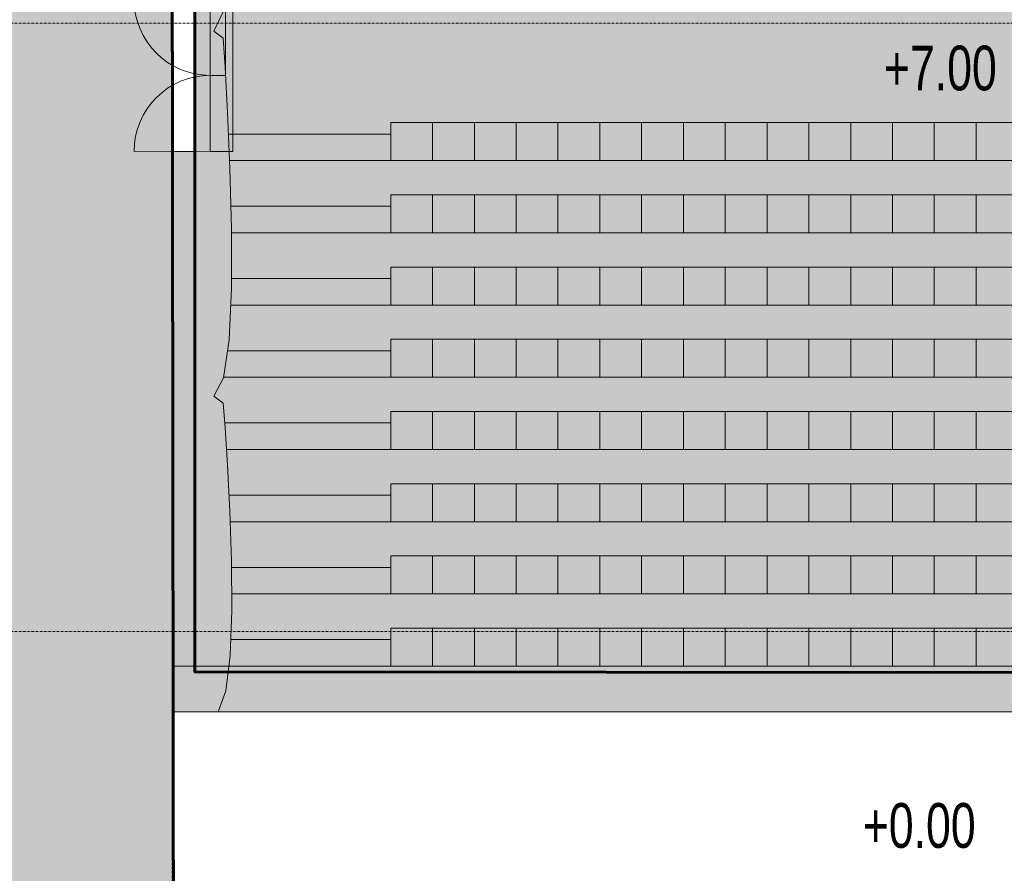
# Model space of a CAD drawing. Header units: millimetres. Extents: x -409347 to -76892, y 286088 to 1850972.
# Tile 294 of 364: x -257834 to -244884, y 1144012 to 1155240. Entities that reach past the tile are written whole.
import ezdxf

# ---------------------------------------------------------------- set-up
doc = ezdxf.new("R2010")
doc.units = ezdxf.units.MM
doc.linetypes.add('DGN Style 2', pattern=[3.08948, 1.853688, -1.235792])
doc.linetypes.add('DGN Style 4', pattern=[4.946257, 2.471584, -1.235792, 0.003089, -1.235792])
for name, color, linetype, lineweight in [('A_BU_CONCRETE_S_FILL', 7, 'Continuous', 0), ('A_BU_DOOR_S', 7, 'Continuous', 0), ('A_P_ERSC_TRE_A_X', 251, 'Continuous', 0), ('A_P_MOEB_FES_X_X', 125, 'Continuous', 0), ('A_P_MOEB_LOS_X_S', 18, 'Continuous', 0), ('A_P_TEXT_100_X_T', 80, 'Continuous', 0), ('A_P_WAND_BET_A_X', 25, 'Continuous', 0), ('A_P_WAND_BET_V_X', 131, 'DGN Style 2', 0)]:
    doc.layers.add(name, color=color, linetype=linetype, lineweight=lineweight)
doc.layers.add('A_BU_DOOR_FILL', color=7, linetype='Continuous', lineweight=0, true_color=0xfefefe)
doc.layers.add('A_P_ACHS_HAR_X_X', color=70, linetype='DGN Style 4', lineweight=0, transparency=0.7)
doc.styles.add('HPP200-35', font='arial.ttf', dxfattribs={"width": 0.714286, "height": 0.7})

# ---------------------------------------------------------------- blocks, each defined once
blk = doc.blocks.new('*U62')
at = {"layer": 'A_BU_DOOR_S'}
blk.add_line((-0.332, 0.45), (-0.543, -0.425), dxfattribs=at)
blk.add_arc((-0.332, 0.45), 0.9, 256.4798, 346.4798, dxfattribs=at)
blk = doc.blocks.new('DRZWI 100_192')
at = {"layer": 'A_BU_DOOR_FILL', "extrusion": (0, 0, -1)}
blk.add_hatch(color=256, dxfattribs=at).paths.add_polyline_path([(1, 0), (0, 0), (0, 0.2), (1, 0.2)], flags=0)
at = {"layer": 'A_BU_DOOR_FILL', "flags": 128}
blk.add_lwpolyline([(0, 0), (-1, 0), (-1, 0.2), (0, 0.2)], close=True, dxfattribs=at)
at = {"layer": 'A_BU_DOOR_S', "extrusion": (0, 0, -1), "xscale": 1.111111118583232, "yscale": 1.111111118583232, "zscale": 1.111111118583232, "rotation": 13.5201536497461}
blk.add_blockref('*U62', (0.476, -0.4), dxfattribs=at)

msp = doc.modelspace()

# ---------------------------------------------------------------- hatches: boundary and pattern name
at = {"layer": 'A_BU_CONCRETE_S_FILL', "lineweight": 60, "true_color": 0xa953a0, "transparency": 33554470}
h = msp.add_hatch(color=215, dxfattribs=at)
h.dxf.hatch_style = 1
h.paths.add_polyline_path([(-255529, 1166786), (-255529, 1146662), (-233887, 1146645), (-233849, 1166786)])
at = {"layer": 'A_BU_CONCRETE_S_FILL', "lineweight": 60, "true_color": 0x991b1e, "transparency": 33554470}
h = msp.add_hatch(color=244, dxfattribs=at)
h.dxf.hatch_style = 1
h.paths.add_polyline_path([(-255837, 1163686), (-262677, 1163686), (-262677, 1157767), (-258313, 1157767), (-257797, 1131242), (-228236, 1131242), (-228136, 1139191), (-231087, 1139191), (-231087, 1144792), (-228287, 1144792), (-228236, 1155616), (-233587, 1155600), (-233555, 1138695), (-242703, 1137171), (-248156, 1136239), (-255805, 1138864)])
at = {"layer": 'A_BU_CONCRETE_S_FILL', "ltscale": 4.744342}
msp.add_hatch(color=256, dxfattribs=at).paths.add_polyline_path([(-255829, 1146736), (-255829, 1153508), (-255529, 1153508), (-255529, 1146736)], flags=0)
at = {"layer": 'A_BU_CONCRETE_S_FILL', "extrusion": (0, 0, -1)}
msp.add_hatch(color=256, dxfattribs=at).paths.add_polyline_path([(255829, 1146136), (233579, 1146136), (233579, 1146736), (255829, 1146736)], flags=0)
at = {"layer": 'A_BU_DOOR_FILL', "extrusion": (0, 0, -1)}
msp.add_hatch(color=256, dxfattribs=at).paths.add_polyline_path([(255329, 1153508), (255329, 1155508), (255029, 1155508), (255029, 1153508)])
at = {"layer": 'A_P_MOEB_LOS_X_S', "extrusion": (0, 0, -1)}
for points in [[(252404, 1153386), (252954, 1153386), (252954, 1153886), (252404, 1153886)], [(251854, 1153386), (252404, 1153386), (252404, 1153886), (251854, 1153886)], [(251304, 1153386), (251854, 1153386), (251854, 1153886), (251304, 1153886)], [(250754, 1153386), (251304, 1153386), (251304, 1153886), (250754, 1153886)], [(250204, 1153386), (250754, 1153386), (250754, 1153886), (250204, 1153886)], [(249654, 1153386), (250204, 1153386), (250204, 1153886), (249654, 1153886)], [(249104, 1153386), (249654, 1153386), (249654, 1153886), (249104, 1153886)], [(248554, 1153386), (249104, 1153386), (249104, 1153886), (248554, 1153886)], [(248004, 1153386), (248554, 1153386), (248554, 1153886), (248004, 1153886)], [(247454, 1153386), (248004, 1153386), (248004, 1153886), (247454, 1153886)], [(246904, 1153386), (247454, 1153386), (247454, 1153886), (246904, 1153886)], [(246354, 1153386), (246904, 1153386), (246904, 1153886), (246354, 1153886)], [(245804, 1153386), (246354, 1153386), (246354, 1153886), (245804, 1153886)], [(245254, 1153386), (245804, 1153386), (245804, 1153886), (245254, 1153886)], [(244704, 1153386), (245254, 1153386), (245254, 1153886), (244704, 1153886)], [(252404, 1152436), (252954, 1152436), (252954, 1152936), (252404, 1152936)], [(251854, 1152436), (252404, 1152436), (252404, 1152936), (251854, 1152936)], [(251304, 1152436), (251854, 1152436), (251854, 1152936), (251304, 1152936)], [(250754, 1152436), (251304, 1152436), (251304, 1152936), (250754, 1152936)], [(250204, 1152436), (250754, 1152436), (250754, 1152936), (250204, 1152936)], [(249654, 1152436), (250204, 1152436), (250204, 1152936), (249654, 1152936)], [(249104, 1152436), (249654, 1152436), (249654, 1152936), (249104, 1152936)], [(248554, 1152436), (249104, 1152436), (249104, 1152936), (248554, 1152936)], [(248004, 1152436), (248554, 1152436), (248554, 1152936), (248004, 1152936)], [(247454, 1152436), (248004, 1152436), (248004, 1152936), (247454, 1152936)], [(246904, 1152436), (247454, 1152436), (247454, 1152936), (246904, 1152936)], [(246354, 1152436), (246904, 1152436), (246904, 1152936), (246354, 1152936)], [(245804, 1152436), (246354, 1152436), (246354, 1152936), (245804, 1152936)], [(245254, 1152436), (245804, 1152436), (245804, 1152936), (245254, 1152936)], [(244704, 1152436), (245254, 1152436), (245254, 1152936), (244704, 1152936)], [(252404, 1151486), (252954, 1151486), (252954, 1151986), (252404, 1151986)], [(251854, 1151486), (252404, 1151486), (252404, 1151986), (251854, 1151986)], [(251304, 1151486), (251854, 1151486), (251854, 1151986), (251304, 1151986)], [(250754, 1151486), (251304, 1151486), (251304, 1151986), (250754, 1151986)], [(250204, 1151486), (250754, 1151486), (250754, 1151986), (250204, 1151986)], [(249654, 1151486), (250204, 1151486), (250204, 1151986), (249654, 1151986)], [(249104, 1151486), (249654, 1151486), (249654, 1151986), (249104, 1151986)], [(248554, 1151486), (249104, 1151486), (249104, 1151986), (248554, 1151986)], [(248004, 1151486), (248554, 1151486), (248554, 1151986), (248004, 1151986)], [(247454, 1151486), (248004, 1151486), (248004, 1151986), (247454, 1151986)], [(246904, 1151486), (247454, 1151486), (247454, 1151986), (246904, 1151986)], [(246354, 1151486), (246904, 1151486), (246904, 1151986), (246354, 1151986)], [(245804, 1151486), (246354, 1151486), (246354, 1151986), (245804, 1151986)], [(245254, 1151486), (245804, 1151486), (245804, 1151986), (245254, 1151986)], [(244704, 1151486), (245254, 1151486), (245254, 1151986), (244704, 1151986)], [(252404, 1150536), (252954, 1150536), (252954, 1151036), (252404, 1151036)], [(251854, 1150536), (252404, 1150536), (252404, 1151036), (251854, 1151036)], [(251304, 1150536), (251854, 1150536), (251854, 1151036), (251304, 1151036)], [(250754, 1150536), (251304, 1150536), (251304, 1151036), (250754, 1151036)], [(250204, 1150536), (250754, 1150536), (250754, 1151036), (250204, 1151036)], [(249654, 1150536), (250204, 1150536), (250204, 1151036), (249654, 1151036)], [(249104, 1150536), (249654, 1150536), (249654, 1151036), (249104, 1151036)], [(248554, 1150536), (249104, 1150536), (249104, 1151036), (248554, 1151036)], [(248004, 1150536), (248554, 1150536), (248554, 1151036), (248004, 1151036)], [(247454, 1150536), (248004, 1150536), (248004, 1151036), (247454, 1151036)], [(246904, 1150536), (247454, 1150536), (247454, 1151036), (246904, 1151036)], [(246354, 1150536), (246904, 1150536), (246904, 1151036), (246354, 1151036)], [(245804, 1150536), (246354, 1150536), (246354, 1151036), (245804, 1151036)], [(245254, 1150536), (245804, 1150536), (245804, 1151036), (245254, 1151036)], [(244704, 1150536), (245254, 1150536), (245254, 1151036), (244704, 1151036)], [(252404, 1149586), (252954, 1149586), (252954, 1150086), (252404, 1150086)], [(251854, 1149586), (252404, 1149586), (252404, 1150086), (251854, 1150086)], [(251304, 1149586), (251854, 1149586), (251854, 1150086), (251304, 1150086)], [(250754, 1149586), (251304, 1149586), (251304, 1150086), (250754, 1150086)], [(250204, 1149586), (250754, 1149586), (250754, 1150086), (250204, 1150086)], [(249654, 1149586), (250204, 1149586), (250204, 1150086), (249654, 1150086)], [(249104, 1149586), (249654, 1149586), (249654, 1150086), (249104, 1150086)], [(248554, 1149586), (249104, 1149586), (249104, 1150086), (248554, 1150086)], [(248004, 1149586), (248554, 1149586), (248554, 1150086), (248004, 1150086)], [(247454, 1149586), (248004, 1149586), (248004, 1150086), (247454, 1150086)], [(246904, 1149586), (247454, 1149586), (247454, 1150086), (246904, 1150086)], [(246354, 1149586), (246904, 1149586), (246904, 1150086), (246354, 1150086)], [(245804, 1149586), (246354, 1149586), (246354, 1150086), (245804, 1150086)], [(245254, 1149586), (245804, 1149586), (245804, 1150086), (245254, 1150086)], [(244704, 1149586), (245254, 1149586), (245254, 1150086), (244704, 1150086)], [(252404, 1148636), (252954, 1148636), (252954, 1149136), (252404, 1149136)], [(251854, 1148636), (252404, 1148636), (252404, 1149136), (251854, 1149136)], [(251304, 1148636), (251854, 1148636), (251854, 1149136), (251304, 1149136)], [(250754, 1148636), (251304, 1148636), (251304, 1149136), (250754, 1149136)], [(250204, 1148636), (250754, 1148636), (250754, 1149136), (250204, 1149136)], [(249654, 1148636), (250204, 1148636), (250204, 1149136), (249654, 1149136)], [(249104, 1148636), (249654, 1148636), (249654, 1149136), (249104, 1149136)], [(248554, 1148636), (249104, 1148636), (249104, 1149136), (248554, 1149136)], [(248004, 1148636), (248554, 1148636), (248554, 1149136), (248004, 1149136)], [(247454, 1148636), (248004, 1148636), (248004, 1149136), (247454, 1149136)], [(246904, 1148636), (247454, 1148636), (247454, 1149136), (246904, 1149136)], [(246354, 1148636), (246904, 1148636), (246904, 1149136), (246354, 1149136)], [(245804, 1148636), (246354, 1148636), (246354, 1149136), (245804, 1149136)], [(245254, 1148636), (245804, 1148636), (245804, 1149136), (245254, 1149136)], [(244704, 1148636), (245254, 1148636), (245254, 1149136), (244704, 1149136)], [(252404, 1147686), (252954, 1147686), (252954, 1148186), (252404, 1148186)], [(251854, 1147686), (252404, 1147686), (252404, 1148186), (251854, 1148186)], [(251304, 1147686), (251854, 1147686), (251854, 1148186), (251304, 1148186)], [(250754, 1147686), (251304, 1147686), (251304, 1148186), (250754, 1148186)], [(250204, 1147686), (250754, 1147686), (250754, 1148186), (250204, 1148186)], [(249654, 1147686), (250204, 1147686), (250204, 1148186), (249654, 1148186)], [(249104, 1147686), (249654, 1147686), (249654, 1148186), (249104, 1148186)], [(248554, 1147686), (249104, 1147686), (249104, 1148186), (248554, 1148186)], [(248004, 1147686), (248554, 1147686), (248554, 1148186), (248004, 1148186)], [(247454, 1147686), (248004, 1147686), (248004, 1148186), (247454, 1148186)], [(246904, 1147686), (247454, 1147686), (247454, 1148186), (246904, 1148186)], [(246354, 1147686), (246904, 1147686), (246904, 1148186), (246354, 1148186)], [(245804, 1147686), (246354, 1147686), (246354, 1148186), (245804, 1148186)], [(245254, 1147686), (245804, 1147686), (245804, 1148186), (245254, 1148186)], [(244704, 1147686), (245254, 1147686), (245254, 1148186), (244704, 1148186)], [(252404, 1146736), (252954, 1146736), (252954, 1147236), (252404, 1147236)], [(251854, 1146736), (252404, 1146736), (252404, 1147236), (251854, 1147236)], [(251304, 1146736), (251854, 1146736), (251854, 1147236), (251304, 1147236)], [(250754, 1146736), (251304, 1146736), (251304, 1147236), (250754, 1147236)], [(250204, 1146736), (250754, 1146736), (250754, 1147236), (250204, 1147236)], [(249654, 1146736), (250204, 1146736), (250204, 1147236), (249654, 1147236)], [(249104, 1146736), (249654, 1146736), (249654, 1147236), (249104, 1147236)], [(248554, 1146736), (249104, 1146736), (249104, 1147236), (248554, 1147236)], [(248004, 1146736), (248554, 1146736), (248554, 1147236), (248004, 1147236)], [(247454, 1146736), (248004, 1146736), (248004, 1147236), (247454, 1147236)], [(246904, 1146736), (247454, 1146736), (247454, 1147236), (246904, 1147236)], [(246354, 1146736), (246904, 1146736), (246904, 1147236), (246354, 1147236)], [(245804, 1146736), (246354, 1146736), (246354, 1147236), (245804, 1147236)], [(245254, 1146736), (245804, 1146736), (245804, 1147236), (245254, 1147236)], [(244704, 1146736), (245254, 1146736), (245254, 1147236), (244704, 1147236)]]:
    msp.add_hatch(color=256, dxfattribs=at).paths.add_polyline_path(points)

# ---------------------------------------------------------------- linework, layer by layer
at = {"color": 215, "lineweight": 60, "true_color": 0xa953a0}
msp.add_lwpolyline([(-244704, 1166786), (-233849, 1166786), (-233887, 1146645), (-255529, 1146662), (-255529, 1166786), (-244704, 1166786)], dxfattribs=at)
at = {"color": 244, "lineweight": 60, "true_color": 0x991b1e}
msp.add_lwpolyline([(-262677, 1163686), (-255837, 1163686), (-255805, 1138864), (-248156, 1136239), (-242703, 1137171), (-233555, 1138695), (-233587, 1155600), (-228236, 1155616), (-228287, 1144792), (-231087, 1144792), (-231087, 1139191), (-228136, 1139191), (-228236, 1131242), (-257797, 1131242), (-258313, 1157767), (-262677, 1157767), (-262677, 1163686)], dxfattribs=at)
at = {"layer": 'A_BU_CONCRETE_S_FILL', "ltscale": 4.744342}
for p, q in [((-255279, 1155089), (-255152, 1155352)), ((-255133, 1154617), (-255158, 1154996)), ((-255100, 1154019), (-255133, 1154617)), ((-255068, 1153282), (-255100, 1154019)), ((-255829, 1153508), (-255829, 1146736)), ((-255529, 1153508), (-255829, 1153508)), ((-255529, 1146736), (-255529, 1153508)), ((-255047, 1152486), (-255068, 1153282)), ((-255047, 1151709), (-255047, 1152486)), ((-255080, 1151031), (-255047, 1151709)), ((-255153, 1150531), (-255080, 1151031)), ((-255279, 1150290), (-255153, 1150531)), ((-255133, 1149875), (-255157, 1150196)), ((-255102, 1149381), (-255133, 1149875)), ((-255070, 1148775), (-255102, 1149381)), ((-255049, 1148116), (-255070, 1148775)), ((-255044, 1147463), (-255049, 1148116)), ((-255067, 1146876), (-255044, 1147463)), ((-255124, 1146414), (-255067, 1146876)), ((-255829, 1146736), (-255529, 1146736)), ((-255225, 1146136), (-255124, 1146414))]:
    msp.add_line(p, q, dxfattribs=at)
at = {"layer": 'A_BU_CONCRETE_S_FILL'}
for p, q in [((-255829, 1146136), (-255829, 1146736)), ((-255829, 1146736), (-233579, 1146736)), ((-233579, 1146136), (-255829, 1146136))]:
    msp.add_line(p, q, dxfattribs=at)
at = {"layer": 'A_BU_DOOR_FILL', "flags": 128}
msp.add_lwpolyline([(-255329, 1153508), (-255329, 1155508), (-255029, 1155508), (-255029, 1153508)], close=True, dxfattribs=at)
at = {"layer": 'A_P_ACHS_HAR_X_X', "ltscale": 0.000466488, "transparency": 33554477}
for p, q in [((-255829, 1198014), (-255829, 1108014)), ((-218481, 1155194), (-308481, 1155194)), ((-218481, 1147194), (-308481, 1147194))]:
    msp.add_line(p, q, dxfattribs=at)
at = {"layer": 'A_P_ERSC_TRE_A_X', "ltscale": 4.744342, "transparency": 33554559}
msp.add_line((-255805, 1138594), (-255829, 1163686), dxfattribs=at)
at = {"layer": 'A_P_ERSC_TRE_A_X', "ltscale": 10}
for p, q in [((-255158, 1154996), (-255279, 1155089)), ((-252954, 1153736), (-255086, 1153736)), ((-252954, 1153386), (-252954, 1153736)), ((-255065, 1153386), (-252954, 1153386)), ((-252954, 1152786), (-255053, 1152786)), ((-252954, 1152436), (-252954, 1152786)), ((-255046, 1152436), (-252954, 1152436)), ((-252954, 1151836), (-255045, 1151836)), ((-252954, 1151486), (-252954, 1151836)), ((-255053, 1151486), (-252954, 1151486)), ((-252954, 1150886), (-255094, 1150886)), ((-252954, 1150536), (-252954, 1150886)), ((-255152, 1150536), (-252954, 1150536)), ((-255157, 1150196), (-255279, 1150290)), ((-252954, 1149936), (-255138, 1149936)), ((-252954, 1149586), (-252954, 1149936)), ((-255114, 1149586), (-252954, 1149586)), ((-252954, 1148986), (-255080, 1148986)), ((-252954, 1148636), (-252954, 1148986)), ((-255065, 1148636), (-252954, 1148636)), ((-252954, 1148036), (-255047, 1148036)), ((-252954, 1147686), (-252954, 1148036)), ((-255043, 1147686), (-252954, 1147686)), ((-255055, 1147086), (-252954, 1147086)), ((-252954, 1147086), (-252954, 1146736)), ((-252954, 1146736), (-255078, 1146736))]:
    msp.add_line(p, q, dxfattribs=at)
at = {"layer": 'A_P_MOEB_FES_X_X', "ltscale": 10}
for points in [[(-252404, 1153386), (-252954, 1153386), (-252954, 1153886), (-252404, 1153886)], [(-251854, 1153386), (-252404, 1153386), (-252404, 1153886), (-251854, 1153886)], [(-251304, 1153386), (-251854, 1153386), (-251854, 1153886), (-251304, 1153886)], [(-250754, 1153386), (-251304, 1153386), (-251304, 1153886), (-250754, 1153886)], [(-250204, 1153386), (-250754, 1153386), (-250754, 1153886), (-250204, 1153886)], [(-249654, 1153386), (-250204, 1153386), (-250204, 1153886), (-249654, 1153886)], [(-249104, 1153386), (-249654, 1153386), (-249654, 1153886), (-249104, 1153886)], [(-248554, 1153386), (-249104, 1153386), (-249104, 1153886), (-248554, 1153886)], [(-248004, 1153386), (-248554, 1153386), (-248554, 1153886), (-248004, 1153886)], [(-247454, 1153386), (-248004, 1153386), (-248004, 1153886), (-247454, 1153886)], [(-246904, 1153386), (-247454, 1153386), (-247454, 1153886), (-246904, 1153886)], [(-246354, 1153386), (-246904, 1153386), (-246904, 1153886), (-246354, 1153886)], [(-245804, 1153386), (-246354, 1153386), (-246354, 1153886), (-245804, 1153886)], [(-245254, 1153386), (-245804, 1153386), (-245804, 1153886), (-245254, 1153886)], [(-244704, 1153386), (-245254, 1153386), (-245254, 1153886), (-244704, 1153886)], [(-252404, 1152436), (-252954, 1152436), (-252954, 1152936), (-252404, 1152936)], [(-251854, 1152436), (-252404, 1152436), (-252404, 1152936), (-251854, 1152936)], [(-251304, 1152436), (-251854, 1152436), (-251854, 1152936), (-251304, 1152936)], [(-250754, 1152436), (-251304, 1152436), (-251304, 1152936), (-250754, 1152936)], [(-250204, 1152436), (-250754, 1152436), (-250754, 1152936), (-250204, 1152936)], [(-249654, 1152436), (-250204, 1152436), (-250204, 1152936), (-249654, 1152936)], [(-249104, 1152436), (-249654, 1152436), (-249654, 1152936), (-249104, 1152936)], [(-248554, 1152436), (-249104, 1152436), (-249104, 1152936), (-248554, 1152936)], [(-248004, 1152436), (-248554, 1152436), (-248554, 1152936), (-248004, 1152936)], [(-247454, 1152436), (-248004, 1152436), (-248004, 1152936), (-247454, 1152936)], [(-246904, 1152436), (-247454, 1152436), (-247454, 1152936), (-246904, 1152936)], [(-246354, 1152436), (-246904, 1152436), (-246904, 1152936), (-246354, 1152936)], [(-245804, 1152436), (-246354, 1152436), (-246354, 1152936), (-245804, 1152936)], [(-245254, 1152436), (-245804, 1152436), (-245804, 1152936), (-245254, 1152936)], [(-244704, 1152436), (-245254, 1152436), (-245254, 1152936), (-244704, 1152936)], [(-252404, 1151486), (-252954, 1151486), (-252954, 1151986), (-252404, 1151986)], [(-251854, 1151486), (-252404, 1151486), (-252404, 1151986), (-251854, 1151986)], [(-251304, 1151486), (-251854, 1151486), (-251854, 1151986), (-251304, 1151986)], [(-250754, 1151486), (-251304, 1151486), (-251304, 1151986), (-250754, 1151986)], [(-250204, 1151486), (-250754, 1151486), (-250754, 1151986), (-250204, 1151986)], [(-249654, 1151486), (-250204, 1151486), (-250204, 1151986), (-249654, 1151986)], [(-249104, 1151486), (-249654, 1151486), (-249654, 1151986), (-249104, 1151986)], [(-248554, 1151486), (-249104, 1151486), (-249104, 1151986), (-248554, 1151986)], [(-248004, 1151486), (-248554, 1151486), (-248554, 1151986), (-248004, 1151986)], [(-247454, 1151486), (-248004, 1151486), (-248004, 1151986), (-247454, 1151986)], [(-246904, 1151486), (-247454, 1151486), (-247454, 1151986), (-246904, 1151986)], [(-246354, 1151486), (-246904, 1151486), (-246904, 1151986), (-246354, 1151986)], [(-245804, 1151486), (-246354, 1151486), (-246354, 1151986), (-245804, 1151986)], [(-245254, 1151486), (-245804, 1151486), (-245804, 1151986), (-245254, 1151986)], [(-244704, 1151486), (-245254, 1151486), (-245254, 1151986), (-244704, 1151986)], [(-252404, 1150536), (-252954, 1150536), (-252954, 1151036), (-252404, 1151036)], [(-251854, 1150536), (-252404, 1150536), (-252404, 1151036), (-251854, 1151036)], [(-251304, 1150536), (-251854, 1150536), (-251854, 1151036), (-251304, 1151036)], [(-250754, 1150536), (-251304, 1150536), (-251304, 1151036), (-250754, 1151036)], [(-250204, 1150536), (-250754, 1150536), (-250754, 1151036), (-250204, 1151036)], [(-249654, 1150536), (-250204, 1150536), (-250204, 1151036), (-249654, 1151036)], [(-249104, 1150536), (-249654, 1150536), (-249654, 1151036), (-249104, 1151036)], [(-248554, 1150536), (-249104, 1150536), (-249104, 1151036), (-248554, 1151036)], [(-248004, 1150536), (-248554, 1150536), (-248554, 1151036), (-248004, 1151036)], [(-247454, 1150536), (-248004, 1150536), (-248004, 1151036), (-247454, 1151036)], [(-246904, 1150536), (-247454, 1150536), (-247454, 1151036), (-246904, 1151036)], [(-246354, 1150536), (-246904, 1150536), (-246904, 1151036), (-246354, 1151036)], [(-245804, 1150536), (-246354, 1150536), (-246354, 1151036), (-245804, 1151036)], [(-245254, 1150536), (-245804, 1150536), (-245804, 1151036), (-245254, 1151036)], [(-244704, 1150536), (-245254, 1150536), (-245254, 1151036), (-244704, 1151036)], [(-252404, 1149586), (-252954, 1149586), (-252954, 1150086), (-252404, 1150086)], [(-251854, 1149586), (-252404, 1149586), (-252404, 1150086), (-251854, 1150086)], [(-251304, 1149586), (-251854, 1149586), (-251854, 1150086), (-251304, 1150086)], [(-250754, 1149586), (-251304, 1149586), (-251304, 1150086), (-250754, 1150086)], [(-250204, 1149586), (-250754, 1149586), (-250754, 1150086), (-250204, 1150086)], [(-249654, 1149586), (-250204, 1149586), (-250204, 1150086), (-249654, 1150086)], [(-249104, 1149586), (-249654, 1149586), (-249654, 1150086), (-249104, 1150086)], [(-248554, 1149586), (-249104, 1149586), (-249104, 1150086), (-248554, 1150086)], [(-248004, 1149586), (-248554, 1149586), (-248554, 1150086), (-248004, 1150086)], [(-247454, 1149586), (-248004, 1149586), (-248004, 1150086), (-247454, 1150086)], [(-246904, 1149586), (-247454, 1149586), (-247454, 1150086), (-246904, 1150086)], [(-246354, 1149586), (-246904, 1149586), (-246904, 1150086), (-246354, 1150086)], [(-245804, 1149586), (-246354, 1149586), (-246354, 1150086), (-245804, 1150086)], [(-245254, 1149586), (-245804, 1149586), (-245804, 1150086), (-245254, 1150086)], [(-244704, 1149586), (-245254, 1149586), (-245254, 1150086), (-244704, 1150086)], [(-252404, 1148636), (-252954, 1148636), (-252954, 1149136), (-252404, 1149136)], [(-251854, 1148636), (-252404, 1148636), (-252404, 1149136), (-251854, 1149136)], [(-251304, 1148636), (-251854, 1148636), (-251854, 1149136), (-251304, 1149136)], [(-250754, 1148636), (-251304, 1148636), (-251304, 1149136), (-250754, 1149136)], [(-250204, 1148636), (-250754, 1148636), (-250754, 1149136), (-250204, 1149136)], [(-249654, 1148636), (-250204, 1148636), (-250204, 1149136), (-249654, 1149136)], [(-249104, 1148636), (-249654, 1148636), (-249654, 1149136), (-249104, 1149136)], [(-248554, 1148636), (-249104, 1148636), (-249104, 1149136), (-248554, 1149136)], [(-248004, 1148636), (-248554, 1148636), (-248554, 1149136), (-248004, 1149136)], [(-247454, 1148636), (-248004, 1148636), (-248004, 1149136), (-247454, 1149136)], [(-246904, 1148636), (-247454, 1148636), (-247454, 1149136), (-246904, 1149136)], [(-246354, 1148636), (-246904, 1148636), (-246904, 1149136), (-246354, 1149136)], [(-245804, 1148636), (-246354, 1148636), (-246354, 1149136), (-245804, 1149136)], [(-245254, 1148636), (-245804, 1148636), (-245804, 1149136), (-245254, 1149136)], [(-244704, 1148636), (-245254, 1148636), (-245254, 1149136), (-244704, 1149136)], [(-252404, 1147686), (-252954, 1147686), (-252954, 1148186), (-252404, 1148186)], [(-251854, 1147686), (-252404, 1147686), (-252404, 1148186), (-251854, 1148186)], [(-251304, 1147686), (-251854, 1147686), (-251854, 1148186), (-251304, 1148186)], [(-250754, 1147686), (-251304, 1147686), (-251304, 1148186), (-250754, 1148186)], [(-250204, 1147686), (-250754, 1147686), (-250754, 1148186), (-250204, 1148186)], [(-249654, 1147686), (-250204, 1147686), (-250204, 1148186), (-249654, 1148186)], [(-249104, 1147686), (-249654, 1147686), (-249654, 1148186), (-249104, 1148186)], [(-248554, 1147686), (-249104, 1147686), (-249104, 1148186), (-248554, 1148186)], [(-248004, 1147686), (-248554, 1147686), (-248554, 1148186), (-248004, 1148186)], [(-247454, 1147686), (-248004, 1147686), (-248004, 1148186), (-247454, 1148186)], [(-246904, 1147686), (-247454, 1147686), (-247454, 1148186), (-246904, 1148186)], [(-246354, 1147686), (-246904, 1147686), (-246904, 1148186), (-246354, 1148186)], [(-245804, 1147686), (-246354, 1147686), (-246354, 1148186), (-245804, 1148186)], [(-245254, 1147686), (-245804, 1147686), (-245804, 1148186), (-245254, 1148186)], [(-244704, 1147686), (-245254, 1147686), (-245254, 1148186), (-244704, 1148186)], [(-252404, 1146736), (-252954, 1146736), (-252954, 1147236), (-252404, 1147236)], [(-251854, 1146736), (-252404, 1146736), (-252404, 1147236), (-251854, 1147236)], [(-251304, 1146736), (-251854, 1146736), (-251854, 1147236), (-251304, 1147236)], [(-250754, 1146736), (-251304, 1146736), (-251304, 1147236), (-250754, 1147236)], [(-250204, 1146736), (-250754, 1146736), (-250754, 1147236), (-250204, 1147236)], [(-249654, 1146736), (-250204, 1146736), (-250204, 1147236), (-249654, 1147236)], [(-249104, 1146736), (-249654, 1146736), (-249654, 1147236), (-249104, 1147236)], [(-248554, 1146736), (-249104, 1146736), (-249104, 1147236), (-248554, 1147236)], [(-248004, 1146736), (-248554, 1146736), (-248554, 1147236), (-248004, 1147236)], [(-247454, 1146736), (-248004, 1146736), (-248004, 1147236), (-247454, 1147236)], [(-246904, 1146736), (-247454, 1146736), (-247454, 1147236), (-246904, 1147236)], [(-246354, 1146736), (-246904, 1146736), (-246904, 1147236), (-246354, 1147236)], [(-245804, 1146736), (-246354, 1146736), (-246354, 1147236), (-245804, 1147236)], [(-245254, 1146736), (-245804, 1146736), (-245804, 1147236), (-245254, 1147236)], [(-244704, 1146736), (-245254, 1146736), (-245254, 1147236), (-244704, 1147236)]]:
    msp.add_3dface(points, dxfattribs=at)
at = {"layer": 'A_P_MOEB_LOS_X_S', "flags": 128}
for points in [[(-252404, 1153386), (-252954, 1153386), (-252954, 1153886), (-252404, 1153886)], [(-251854, 1153386), (-252404, 1153386), (-252404, 1153886), (-251854, 1153886)], [(-251304, 1153386), (-251854, 1153386), (-251854, 1153886), (-251304, 1153886)], [(-250754, 1153386), (-251304, 1153386), (-251304, 1153886), (-250754, 1153886)], [(-250204, 1153386), (-250754, 1153386), (-250754, 1153886), (-250204, 1153886)], [(-249654, 1153386), (-250204, 1153386), (-250204, 1153886), (-249654, 1153886)], [(-249104, 1153386), (-249654, 1153386), (-249654, 1153886), (-249104, 1153886)], [(-248554, 1153386), (-249104, 1153386), (-249104, 1153886), (-248554, 1153886)], [(-248004, 1153386), (-248554, 1153386), (-248554, 1153886), (-248004, 1153886)], [(-247454, 1153386), (-248004, 1153386), (-248004, 1153886), (-247454, 1153886)], [(-246904, 1153386), (-247454, 1153386), (-247454, 1153886), (-246904, 1153886)], [(-246354, 1153386), (-246904, 1153386), (-246904, 1153886), (-246354, 1153886)], [(-245804, 1153386), (-246354, 1153386), (-246354, 1153886), (-245804, 1153886)], [(-245254, 1153386), (-245804, 1153386), (-245804, 1153886), (-245254, 1153886)], [(-244704, 1153386), (-245254, 1153386), (-245254, 1153886), (-244704, 1153886)], [(-252404, 1152436), (-252954, 1152436), (-252954, 1152936), (-252404, 1152936)], [(-251854, 1152436), (-252404, 1152436), (-252404, 1152936), (-251854, 1152936)], [(-251304, 1152436), (-251854, 1152436), (-251854, 1152936), (-251304, 1152936)], [(-250754, 1152436), (-251304, 1152436), (-251304, 1152936), (-250754, 1152936)], [(-250204, 1152436), (-250754, 1152436), (-250754, 1152936), (-250204, 1152936)], [(-249654, 1152436), (-250204, 1152436), (-250204, 1152936), (-249654, 1152936)], [(-249104, 1152436), (-249654, 1152436), (-249654, 1152936), (-249104, 1152936)], [(-248554, 1152436), (-249104, 1152436), (-249104, 1152936), (-248554, 1152936)], [(-248004, 1152436), (-248554, 1152436), (-248554, 1152936), (-248004, 1152936)], [(-247454, 1152436), (-248004, 1152436), (-248004, 1152936), (-247454, 1152936)], [(-246904, 1152436), (-247454, 1152436), (-247454, 1152936), (-246904, 1152936)], [(-246354, 1152436), (-246904, 1152436), (-246904, 1152936), (-246354, 1152936)], [(-245804, 1152436), (-246354, 1152436), (-246354, 1152936), (-245804, 1152936)], [(-245254, 1152436), (-245804, 1152436), (-245804, 1152936), (-245254, 1152936)], [(-244704, 1152436), (-245254, 1152436), (-245254, 1152936), (-244704, 1152936)], [(-252404, 1151486), (-252954, 1151486), (-252954, 1151986), (-252404, 1151986)], [(-251854, 1151486), (-252404, 1151486), (-252404, 1151986), (-251854, 1151986)], [(-251304, 1151486), (-251854, 1151486), (-251854, 1151986), (-251304, 1151986)], [(-250754, 1151486), (-251304, 1151486), (-251304, 1151986), (-250754, 1151986)], [(-250204, 1151486), (-250754, 1151486), (-250754, 1151986), (-250204, 1151986)], [(-249654, 1151486), (-250204, 1151486), (-250204, 1151986), (-249654, 1151986)], [(-249104, 1151486), (-249654, 1151486), (-249654, 1151986), (-249104, 1151986)], [(-248554, 1151486), (-249104, 1151486), (-249104, 1151986), (-248554, 1151986)], [(-248004, 1151486), (-248554, 1151486), (-248554, 1151986), (-248004, 1151986)], [(-247454, 1151486), (-248004, 1151486), (-248004, 1151986), (-247454, 1151986)], [(-246904, 1151486), (-247454, 1151486), (-247454, 1151986), (-246904, 1151986)], [(-246354, 1151486), (-246904, 1151486), (-246904, 1151986), (-246354, 1151986)], [(-245804, 1151486), (-246354, 1151486), (-246354, 1151986), (-245804, 1151986)], [(-245254, 1151486), (-245804, 1151486), (-245804, 1151986), (-245254, 1151986)], [(-244704, 1151486), (-245254, 1151486), (-245254, 1151986), (-244704, 1151986)], [(-252404, 1150536), (-252954, 1150536), (-252954, 1151036), (-252404, 1151036)], [(-251854, 1150536), (-252404, 1150536), (-252404, 1151036), (-251854, 1151036)], [(-251304, 1150536), (-251854, 1150536), (-251854, 1151036), (-251304, 1151036)], [(-250754, 1150536), (-251304, 1150536), (-251304, 1151036), (-250754, 1151036)], [(-250204, 1150536), (-250754, 1150536), (-250754, 1151036), (-250204, 1151036)], [(-249654, 1150536), (-250204, 1150536), (-250204, 1151036), (-249654, 1151036)], [(-249104, 1150536), (-249654, 1150536), (-249654, 1151036), (-249104, 1151036)], [(-248554, 1150536), (-249104, 1150536), (-249104, 1151036), (-248554, 1151036)], [(-248004, 1150536), (-248554, 1150536), (-248554, 1151036), (-248004, 1151036)], [(-247454, 1150536), (-248004, 1150536), (-248004, 1151036), (-247454, 1151036)], [(-246904, 1150536), (-247454, 1150536), (-247454, 1151036), (-246904, 1151036)], [(-246354, 1150536), (-246904, 1150536), (-246904, 1151036), (-246354, 1151036)], [(-245804, 1150536), (-246354, 1150536), (-246354, 1151036), (-245804, 1151036)], [(-245254, 1150536), (-245804, 1150536), (-245804, 1151036), (-245254, 1151036)], [(-244704, 1150536), (-245254, 1150536), (-245254, 1151036), (-244704, 1151036)], [(-252404, 1149586), (-252954, 1149586), (-252954, 1150086), (-252404, 1150086)], [(-251854, 1149586), (-252404, 1149586), (-252404, 1150086), (-251854, 1150086)], [(-251304, 1149586), (-251854, 1149586), (-251854, 1150086), (-251304, 1150086)], [(-250754, 1149586), (-251304, 1149586), (-251304, 1150086), (-250754, 1150086)], [(-250204, 1149586), (-250754, 1149586), (-250754, 1150086), (-250204, 1150086)], [(-249654, 1149586), (-250204, 1149586), (-250204, 1150086), (-249654, 1150086)], [(-249104, 1149586), (-249654, 1149586), (-249654, 1150086), (-249104, 1150086)], [(-248554, 1149586), (-249104, 1149586), (-249104, 1150086), (-248554, 1150086)], [(-248004, 1149586), (-248554, 1149586), (-248554, 1150086), (-248004, 1150086)], [(-247454, 1149586), (-248004, 1149586), (-248004, 1150086), (-247454, 1150086)], [(-246904, 1149586), (-247454, 1149586), (-247454, 1150086), (-246904, 1150086)], [(-246354, 1149586), (-246904, 1149586), (-246904, 1150086), (-246354, 1150086)], [(-245804, 1149586), (-246354, 1149586), (-246354, 1150086), (-245804, 1150086)], [(-245254, 1149586), (-245804, 1149586), (-245804, 1150086), (-245254, 1150086)], [(-244704, 1149586), (-245254, 1149586), (-245254, 1150086), (-244704, 1150086)], [(-252404, 1148636), (-252954, 1148636), (-252954, 1149136), (-252404, 1149136)], [(-251854, 1148636), (-252404, 1148636), (-252404, 1149136), (-251854, 1149136)], [(-251304, 1148636), (-251854, 1148636), (-251854, 1149136), (-251304, 1149136)], [(-250754, 1148636), (-251304, 1148636), (-251304, 1149136), (-250754, 1149136)], [(-250204, 1148636), (-250754, 1148636), (-250754, 1149136), (-250204, 1149136)], [(-249654, 1148636), (-250204, 1148636), (-250204, 1149136), (-249654, 1149136)], [(-249104, 1148636), (-249654, 1148636), (-249654, 1149136), (-249104, 1149136)], [(-248554, 1148636), (-249104, 1148636), (-249104, 1149136), (-248554, 1149136)], [(-248004, 1148636), (-248554, 1148636), (-248554, 1149136), (-248004, 1149136)], [(-247454, 1148636), (-248004, 1148636), (-248004, 1149136), (-247454, 1149136)], [(-246904, 1148636), (-247454, 1148636), (-247454, 1149136), (-246904, 1149136)], [(-246354, 1148636), (-246904, 1148636), (-246904, 1149136), (-246354, 1149136)], [(-245804, 1148636), (-246354, 1148636), (-246354, 1149136), (-245804, 1149136)], [(-245254, 1148636), (-245804, 1148636), (-245804, 1149136), (-245254, 1149136)], [(-244704, 1148636), (-245254, 1148636), (-245254, 1149136), (-244704, 1149136)], [(-252404, 1147686), (-252954, 1147686), (-252954, 1148186), (-252404, 1148186)], [(-251854, 1147686), (-252404, 1147686), (-252404, 1148186), (-251854, 1148186)], [(-251304, 1147686), (-251854, 1147686), (-251854, 1148186), (-251304, 1148186)], [(-250754, 1147686), (-251304, 1147686), (-251304, 1148186), (-250754, 1148186)], [(-250204, 1147686), (-250754, 1147686), (-250754, 1148186), (-250204, 1148186)], [(-249654, 1147686), (-250204, 1147686), (-250204, 1148186), (-249654, 1148186)], [(-249104, 1147686), (-249654, 1147686), (-249654, 1148186), (-249104, 1148186)], [(-248554, 1147686), (-249104, 1147686), (-249104, 1148186), (-248554, 1148186)], [(-248004, 1147686), (-248554, 1147686), (-248554, 1148186), (-248004, 1148186)], [(-247454, 1147686), (-248004, 1147686), (-248004, 1148186), (-247454, 1148186)], [(-246904, 1147686), (-247454, 1147686), (-247454, 1148186), (-246904, 1148186)], [(-246354, 1147686), (-246904, 1147686), (-246904, 1148186), (-246354, 1148186)], [(-245804, 1147686), (-246354, 1147686), (-246354, 1148186), (-245804, 1148186)], [(-245254, 1147686), (-245804, 1147686), (-245804, 1148186), (-245254, 1148186)], [(-244704, 1147686), (-245254, 1147686), (-245254, 1148186), (-244704, 1148186)], [(-252404, 1146736), (-252954, 1146736), (-252954, 1147236), (-252404, 1147236)], [(-251854, 1146736), (-252404, 1146736), (-252404, 1147236), (-251854, 1147236)], [(-251304, 1146736), (-251854, 1146736), (-251854, 1147236), (-251304, 1147236)], [(-250754, 1146736), (-251304, 1146736), (-251304, 1147236), (-250754, 1147236)], [(-250204, 1146736), (-250754, 1146736), (-250754, 1147236), (-250204, 1147236)], [(-249654, 1146736), (-250204, 1146736), (-250204, 1147236), (-249654, 1147236)], [(-249104, 1146736), (-249654, 1146736), (-249654, 1147236), (-249104, 1147236)], [(-248554, 1146736), (-249104, 1146736), (-249104, 1147236), (-248554, 1147236)], [(-248004, 1146736), (-248554, 1146736), (-248554, 1147236), (-248004, 1147236)], [(-247454, 1146736), (-248004, 1146736), (-248004, 1147236), (-247454, 1147236)], [(-246904, 1146736), (-247454, 1146736), (-247454, 1147236), (-246904, 1147236)], [(-246354, 1146736), (-246904, 1146736), (-246904, 1147236), (-246354, 1147236)], [(-245804, 1146736), (-246354, 1146736), (-246354, 1147236), (-245804, 1147236)], [(-245254, 1146736), (-245804, 1146736), (-245804, 1147236), (-245254, 1147236)], [(-244704, 1146736), (-245254, 1146736), (-245254, 1147236), (-244704, 1147236)]]:
    msp.add_lwpolyline(points, close=True, dxfattribs=at)
at = {"layer": 'A_P_WAND_BET_A_X', "ltscale": 0.01}
msp.add_3dface([(-409347, 1850972), (-87526, 1850972), (-87526, 286088), (-409347, 286088)], dxfattribs=at)
at = {"layer": 'A_P_WAND_BET_V_X'}
for points in [[(-393838, 1227393), (-393831, 1092383), (-110937, 1092398), (-110944, 1227408)], [(-393838, 1227383), (-393831, 1092383), (-110937, 1092398), (-110944, 1227398)]]:
    msp.add_3dface(points, dxfattribs=at)

# ---------------------------------------------------------------- block references
at = {"layer": 'A_BU_DOOR_S', "extrusion": (0, 0, -1)}
for name, p, xscale, yscale, zscale, rotation in [('DRZWI 100_192', (255329, 1155508), 1000, 1000, 1000, 90.00016509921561), ('*U62', (255729, 1153984), 1111.111118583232, 1111.111118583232, 1111.111118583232, 103.5199885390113)]:
    msp.add_blockref(name, p, dxfattribs=dict(at, xscale=xscale, yscale=yscale, zscale=zscale, rotation=rotation))

# ---------------------------------------------------------------- texts
at = {"layer": 'A_P_TEXT_100_X_T', "color": 6, "true_color": 0xff00ff, "style": 'HPP200-35', "width": 0.714286}
msp.add_text('+7.00', height=588.6, dxfattribs=at).set_placement((-246468, 1154310))
at = {"layer": 'A_P_TEXT_100_X_T', "color": 6, "true_color": 0xff00ff, "transparency": 33554482, "style": 'HPP200-35', "width": 0.714286}
msp.add_text('+0.00', height=588.6, dxfattribs=at).set_placement((-246746, 1144347))

doc.saveas('drawing.dxf')
